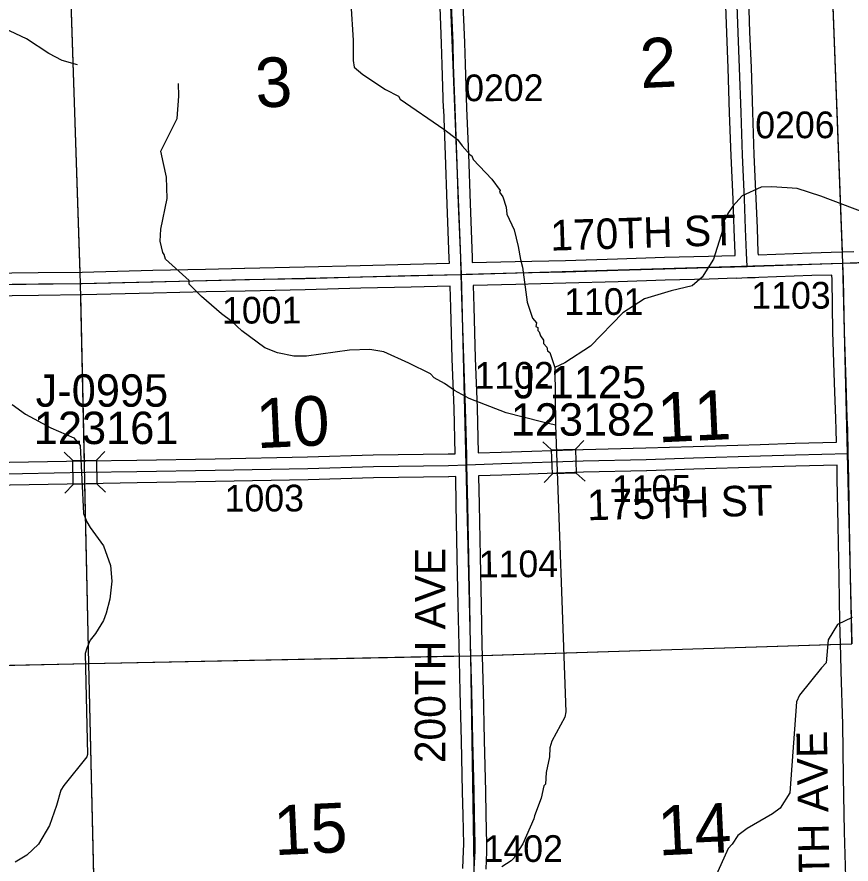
# Model space of a CAD drawing. Extents: x 128.7 to 185.5, y -21.4 to 12.6.
# Drawn here: x 142.871 to 145.06, y -3.974 to -1.752 of the extents above; entities that cross this region are included whole.
import ezdxf

# ---------------------------------------------------------------- set-up
doc = ezdxf.new("R2010")
doc.units = 0
for name, color, linetype in [('tdCoHydroRiver', 7, 'Continuous'), ('tdCoSecRdNmbr', 7, 'Continuous'), ('tdCoSecRdTxt', 7, 'Continuous'), ('tdCoSecRteBand', 7, 'Continuous'), ('tdCoSecRteCL', 7, 'Continuous'), ('tdCoSectLine', 7, 'Continuous'), ('tdCoSectLinePart', 7, 'Continuous'), ('tdCoSectNmbr', 7, 'Continuous'), ('tdCoStrucSec', 7, 'Continuous'), ('tdCoStrucSecCoName', 7, 'Continuous'), ('tdCoStrucSecFHWANum', 7, 'Continuous'), ('tdCoSurfGravel', 7, 'Continuous')]:
    doc.layers.add(name, color=color, linetype=linetype)

msp = doc.modelspace()

# ---------------------------------------------------------------- linework, layer by layer
at = {"layer": 'tdCoHydroRiver'}
for points in [[(143.7473, -1.7166), (143.7536, -1.8127), (143.7538, -1.8663), (143.7559, -1.8836), (143.7787, -1.9034), (143.8383, -1.9425), (143.872, -1.9603), (143.877, -1.968), (143.9916, -2.0463), (144.0273, -2.0736), (144.0389, -2.0905), (144.0601, -2.1135), (144.065, -2.1165), (144.0684, -2.1259), (144.1175, -2.1779), (144.139, -2.2072), (144.1375, -2.212), (144.1458, -2.2243), (144.1546, -2.2509), (144.1568, -2.2697), (144.1755, -2.3101), (144.1864, -2.354), (144.1922, -2.3885), (144.1976, -2.4088), (144.2101, -2.5), (144.2241, -2.5421), (144.234, -2.5544), (144.2327, -2.5639), (144.2375, -2.5669), (144.2378, -2.5748), (144.2411, -2.5778), (144.2446, -2.5888), (144.2528, -2.5996), (144.2531, -2.609), (144.2613, -2.6182), (144.2632, -2.6276), (144.2697, -2.6321), (144.282, -2.6712), (144.2838, -2.8226), (144.3116, -3.5745), (144.3089, -3.5888), (144.2747, -3.6514), (144.269, -3.669), (144.2681, -3.6927), (144.26, -3.734), (144.2579, -3.764), (144.2533, -3.7689), (144.2464, -3.8007), (144.229, -3.847), (144.2277, -3.855), (144.1983, -3.9206), (144.1773, -3.9529), (144.1758, -3.9577), (144.1682, -3.9658), (144.1435, -3.9808)], [(143.0298, -1.8775), (142.99, -1.8661), (142.9547, -1.8484), (142.8966, -1.8092), (142.8229, -1.7753)], [(144.2838, -2.8226), (144.2472, -2.8144), (144.1549, -2.7906), (144.0574, -2.7527), (144.0189, -2.7319), (143.993, -2.7138), (143.9657, -2.6989), (143.9559, -2.6882), (143.8997, -2.6601), (143.8341, -2.6307), (143.7975, -2.624), (143.7439, -2.6257), (143.6309, -2.642), (143.5977, -2.6416), (143.5548, -2.6335), (143.5213, -2.6204), (143.4614, -2.575), (143.4353, -2.5506), (143.4079, -2.531), (143.3559, -2.4854), (143.3233, -2.4533), (143.3229, -2.4438), (143.2611, -2.3875), (143.2576, -2.375), (143.2543, -2.3703), (143.247, -2.3406), (143.2491, -2.309), (143.2654, -2.228), (143.2636, -2.1728), (143.2561, -2.1367), (143.2487, -2.1038), (143.2916, -2.0188), (143.296, -1.9603), (143.295, -1.9271)], [(145.0956, -2.2657), (144.9806, -2.2222), (144.9184, -2.2021), (144.8519, -2.198), (144.8236, -2.1989), (144.7738, -2.2211), (144.7495, -2.2487), (144.7359, -2.2681), (144.733, -2.2776), (144.727, -2.2842), (144.723, -2.3095), (144.6988, -2.3877), (144.6688, -2.4344), (144.6427, -2.4574), (144.5879, -2.4702), (144.5175, -2.4914), (144.4604, -2.528), (144.3764, -2.616), (144.3084, -2.6593), (144.282, -2.6712)], [(142.8586, -2.7684), (142.8941, -2.794), (142.96, -2.8298), (143.0208, -2.8562), (143.0373, -2.8761), (143.0463, -3.0542), (143.0549, -3.076), (143.0633, -3.0915), (143.098, -3.1393), (143.117, -3.1907), (143.1199, -3.2317), (143.1152, -3.2792), (143.1053, -3.3158), (143.0981, -3.335), (143.0771, -3.3688), (143.0635, -3.3866), (143.0547, -3.4074), (143.0504, -3.4217), (143.056, -3.6867), (143.0546, -3.693), (142.9939, -3.7676), (142.9864, -3.7805), (142.9751, -3.8203), (142.9563, -3.873), (142.9279, -3.9213), (142.8973, -3.9507), (142.8664, -3.9691)], [(145.0626, -3.3273), (145.0237, -3.346), (145.0118, -3.3653), (144.9998, -3.3862), (144.9939, -3.4464), (144.9817, -3.4594), (144.9241, -3.5307), (144.9168, -3.5483), (144.8993, -3.7872), (144.8738, -3.8275), (144.8538, -3.8423), (144.7872, -3.8808), (144.7626, -3.899), (144.7475, -3.9216), (144.7368, -3.933), (144.6471, -4.1332), (144.6426, -4.1381), (144.6369, -4.1588), (144.6429, -4.4363), (144.6368, -4.4444), (144.1136, -4.4663)]]:
    msp.add_lwpolyline(points, dxfattribs=at)
at = {"layer": 'tdCoSecRteBand'}
for points in [[(144.0659, -2.3966), (144.1783, -2.3936), (144.1784, -2.3936), (144.1785, -2.3936), (144.31, -2.3906), (144.447, -2.3867), (144.5697, -2.3825), (144.5699, -2.3825), (144.57, -2.3825), (144.6856, -2.3798), (144.7555, -2.3776), (144.7553, -2.3723), (144.7553, -2.3723), (144.7553, -2.3723), (144.7528, -2.3087), (144.7528, -2.3086), (144.7528, -2.3085), (144.7501, -2.2305), (144.745, -2.1163), (144.745, -2.1161), (144.745, -2.116), (144.741, -2.004), (144.741, -2.0039), (144.741, -2.0039), (144.7373, -1.8869), (144.7334, -1.7941), (144.7334, -1.794), (144.7334, -1.7938), (144.7294, -1.6751)], [(144.7894, -1.673), (144.7933, -1.7917), (144.7973, -1.8845), (144.7973, -1.8847), (144.7973, -1.8849), (144.801, -2.0019), (144.8049, -2.1137), (144.8101, -2.228), (144.8101, -2.2281), (144.8101, -2.2283), (144.8128, -2.3064), (144.8153, -2.37), (144.8155, -2.3757)], [(142.7181, -2.4251), (142.9272, -2.4224), (142.9273, -2.4224), (142.9273, -2.4224), (143.042, -2.4214), (143.2277, -2.4165), (143.2277, -2.4165), (143.2278, -2.4165), (143.3664, -2.4135), (143.4687, -2.4111), (143.4687, -2.4111), (143.4688, -2.4111), (143.6258, -2.4079), (143.7719, -2.4039), (143.772, -2.4039), (143.772, -2.4039), (143.9037, -2.4007), (144.006, -2.3981), (144.0055, -2.3853), (144.0001, -2.2434), (144.0001, -2.2433), (144.0001, -2.2433), (143.9957, -2.1141), (143.9908, -1.9936), (143.9907, -1.9935), (143.9907, -1.9934), (143.987, -1.878), (143.987, -1.8779), (143.987, -1.8779), (143.9853, -1.8218), (143.9804, -1.7012)], [(144.0403, -1.6987), (144.0453, -1.8196), (144.0453, -1.8197), (144.0453, -1.8199), (144.047, -1.8761), (144.0507, -1.9913), (144.0556, -2.1118), (144.0556, -2.1119), (144.0556, -2.112), (144.0601, -2.2411), (144.0655, -2.3831), (144.0655, -2.3832), (144.0655, -2.3833), (144.0659, -2.3964), (144.0659, -2.3966)], [(144.8155, -2.3757), (144.9546, -2.3704), (144.9547, -2.3704), (144.9549, -2.3704), (145.007, -2.3691), (145.0367, -2.3683), (145.0664, -2.367)], [(144.0814, -2.8957), (144.1416, -2.8937), (144.1416, -2.8937), (144.1416, -2.8937), (144.3562, -2.8865), (144.3563, -2.8865), (144.3564, -2.8865), (144.5215, -2.8826), (144.6452, -2.8784), (144.6452, -2.8784), (144.6453, -2.8784), (144.8213, -2.8732), (144.913, -2.8702), (144.9132, -2.8702), (144.9133, -2.8702), (145.0214, -2.8677), (145.0214, -2.8676), (145.0207, -2.8347), (145.0195, -2.8054), (145.0195, -2.8053), (145.0195, -2.8052), (145.0163, -2.712), (145.0163, -2.712), (145.0163, -2.7119), (145.0121, -2.578), (145.0121, -2.5778), (145.0121, -2.5776), (145.0096, -2.4404), (145.0091, -2.4291), (144.9566, -2.4304), (144.8176, -2.4357), (144.8176, -2.4357), (144.8078, -2.436), (144.8078, -2.436), (144.8077, -2.436), (144.7877, -2.4366), (144.7579, -2.4378), (144.7579, -2.4376), (144.6873, -2.4397), (144.6872, -2.4397), (144.6871, -2.4397), (144.5716, -2.4424), (144.449, -2.4466), (144.4489, -2.4466), (144.4488, -2.4466), (144.3117, -2.4506), (144.3116, -2.4506), (144.3115, -2.4506), (144.1799, -2.4536), (144.0679, -2.4565), (144.0697, -2.5123), (144.0697, -2.5123), (144.0697, -2.5124), (144.0734, -2.6467), (144.0783, -2.7772), (144.0783, -2.7774), (144.0783, -2.7776), (144.0814, -2.8957)], [(142.8013, -2.921), (143.0516, -2.9163), (143.0516, -2.9163), (143.0517, -2.9163), (143.1855, -2.9144), (143.3912, -2.9109), (143.6336, -2.9062), (143.8055, -2.9008), (143.8058, -2.9008), (143.8061, -2.9008), (144.0028, -2.8983), (144.021, -2.8977), (144.0214, -2.8977), (144.0184, -2.7793), (144.0134, -2.6488), (144.0134, -2.6486), (144.0134, -2.6485), (144.0097, -2.5141), (144.0079, -2.4581), (144.0077, -2.4581), (143.9052, -2.4607), (143.9052, -2.4607), (143.9051, -2.4607), (143.7735, -2.4639), (143.6273, -2.4679), (143.6272, -2.4679), (143.6271, -2.4679), (143.4701, -2.4711), (143.3678, -2.4735), (143.3677, -2.4735), (143.3677, -2.4735), (143.2292, -2.4765), (143.0433, -2.4814), (143.043, -2.4814), (143.0428, -2.4814), (142.9279, -2.4824), (142.7189, -2.4851)], [(145.0456, -4.0084), (145.0424, -3.8896), (145.0424, -3.8895), (145.0424, -3.8893), (145.0397, -3.7451), (145.0397, -3.745), (145.0397, -3.7449), (145.0377, -3.6073), (145.0336, -3.4685), (145.0336, -3.4684), (145.0336, -3.4683), (145.0325, -3.4267), (145.0318, -3.3968), (145.0308, -3.367), (145.0311, -3.367), (145.0311, -3.3667), (145.0303, -3.3378), (145.0303, -3.3377), (145.0303, -3.3376), (145.0284, -3.2227), (145.0259, -3.0856), (145.0234, -2.9634), (145.0227, -2.9277), (144.9148, -2.9302), (144.8232, -2.9332), (144.8232, -2.9332), (144.8231, -2.9332), (144.6471, -2.9383), (144.5234, -2.9425), (144.5232, -2.9425), (144.5231, -2.9425), (144.358, -2.9465), (144.1436, -2.9536), (144.0825, -2.9557), (144.0825, -2.9562), (144.0838, -3.0308), (144.0865, -3.1676), (144.0892, -3.2946), (144.0892, -3.2946), (144.0892, -3.2947), (144.0912, -3.3991), (144.0944, -3.5196), (144.0944, -3.5196), (144.0944, -3.5197), (144.0973, -3.6492), (144.1005, -3.7833), (144.1005, -3.7833), (144.1005, -3.7834), (144.1018, -3.844), (144.1035, -3.9217), (144.1035, -3.9224), (144.1035, -3.9232), (144.103, -3.9412), (144.103, -3.9414), (144.103, -3.9416), (144.101, -3.9875)], [(144.0411, -3.9854), (144.043, -3.9393), (144.0435, -3.9223), (144.0418, -3.8453), (144.0418, -3.8453), (144.0418, -3.8453), (144.0406, -3.7847), (144.0373, -3.6506), (144.0373, -3.6506), (144.0373, -3.6505), (144.0344, -3.5211), (144.0312, -3.4006), (144.0312, -3.4005), (144.0312, -3.4004), (144.0292, -3.2958), (144.0265, -3.1689), (144.0265, -3.1689), (144.0265, -3.1688), (144.0238, -3.032), (144.0238, -3.0319), (144.0238, -3.0319), (144.0225, -2.9577), (144.0045, -2.9583), (144.0042, -2.9583), (144.0039, -2.9583), (143.8071, -2.9608), (143.6353, -2.9662), (143.6351, -2.9662), (143.6349, -2.9662), (143.3923, -2.9709), (143.3922, -2.9709), (143.3922, -2.9709), (143.1865, -2.9744), (143.1865, -2.9744), (143.1865, -2.9744), (143.0526, -2.9763), (142.8024, -2.981)]]:
    msp.add_lwpolyline(points, dxfattribs=at)
at = {"layer": 'tdCoSecRteCL'}
for points in [[(144.0369, -2.4273), (144.0355, -2.3843), (144.0301, -2.2422), (144.0257, -2.113), (144.0207, -1.9924), (144.017, -1.877), (144.0153, -1.8208), (144.0104, -1.6999), (144.0052, -1.5786), (143.9993, -1.4654), (143.9971, -1.4154)], [(144.7867, -2.4067), (144.7853, -2.3711), (144.7828, -2.3075), (144.7801, -2.2293), (144.7749, -2.1149), (144.771, -2.0029), (144.7673, -1.8858), (144.7633, -1.7928), (144.7594, -1.674)], [(144.7867, -2.4067), (144.8067, -2.4061), (144.9557, -2.4004), (145.0378, -2.3983)], [(145.0378, -2.3983), (145.0743, -2.3974), (145.2519, -2.392), (145.3786, -2.3873), (145.5118, -2.3811), (145.5354, -2.3803)], [(145.0521, -2.897), (145.0507, -2.8338), (145.0495, -2.8042), (145.0463, -2.711), (145.0421, -2.5771), (145.0396, -2.4395), (145.0378, -2.3983)], [(144.0369, -2.4273), (144.0494, -2.427), (144.1791, -2.4236), (144.3108, -2.4206), (144.4479, -2.4167), (144.5707, -2.4125), (144.6864, -2.4097), (144.7867, -2.4067)], [(142.5409, -2.4569), (142.6112, -2.4569), (142.7185, -2.4551), (142.9276, -2.4524), (143.0425, -2.4514), (143.2285, -2.4465), (143.3671, -2.4435), (143.4694, -2.4411), (143.6265, -2.4379), (143.7727, -2.4339), (143.9044, -2.4307), (144.0369, -2.4273)], [(144.052, -2.9267), (144.0516, -2.9021), (144.0483, -2.7784), (144.0434, -2.6476), (144.0397, -2.5132), (144.0369, -2.4273)], [(144.052, -2.9267), (144.1426, -2.9236), (144.3572, -2.9165), (144.5224, -2.9125), (144.6462, -2.9084), (144.8223, -2.9032), (144.914, -2.9002), (145.0521, -2.897)], [(145.0618, -3.396), (145.0603, -3.3371), (145.0584, -3.2222), (145.0559, -3.0851), (145.0534, -2.9628), (145.0521, -2.897)], [(142.5568, -2.9548), (142.5816, -2.9542), (142.8018, -2.951), (143.0521, -2.9463), (143.186, -2.9444), (143.3917, -2.9409), (143.6344, -2.9362), (143.8065, -2.9308), (144.0035, -2.9283), (144.052, -2.9267)], [(144.0777, -4.4259), (144.0777, -4.3712), (144.0752, -4.2222), (144.0725, -4.0861), (144.0708, -4.0195), (144.071, -3.9867), (144.073, -3.9404), (144.0735, -3.9224), (144.0718, -3.8447), (144.0705, -3.784), (144.0673, -3.6499), (144.0644, -3.5204), (144.0612, -3.3998), (144.0592, -3.2952), (144.0565, -3.1682), (144.0538, -3.0314), (144.052, -2.9267)]]:
    msp.add_lwpolyline(points, dxfattribs=at)
at = {"layer": 'tdCoSectLine'}
for points in [[(144.999, -1.3795), (145.0374, -2.3983)], [(143.9967, -1.4154), (144.0365, -2.4273)], [(143.0036, -1.4478), (143.0374, -2.4515)], [(145.0374, -2.3983), (146.0324, -2.3549)], [(144.0365, -2.4273), (145.0374, -2.3983)], [(145.0374, -2.3983), (145.0614, -3.396)], [(143.0374, -2.4515), (144.0365, -2.4273)], [(144.0365, -2.4273), (144.0615, -3.4275)], [(142.0428, -2.4636), (143.0374, -2.4515)], [(143.0374, -2.4515), (143.0593, -3.4483)], [(144.0615, -3.4275), (145.0614, -3.396)], [(143.0593, -3.4483), (144.0615, -3.4275)], [(144.0615, -3.4275), (144.0773, -4.4259)], [(142.069, -3.4688), (143.0593, -3.4483)], [(143.0593, -3.4483), (143.0828, -4.4465)]]:
    msp.add_lwpolyline(points, dxfattribs=at)
at = {"layer": 'tdCoSectLinePart'}
for points in [[(144.999, -1.3795), (145.0363, -2.3685)], [(143.0046, -1.4778), (143.0364, -2.4215)], [(143.038, -2.4815), (143.0476, -2.9163)], [(143.0489, -2.9765), (143.0593, -3.4483)], [(144.0914, -3.4266), (145.0316, -3.3969)], [(143.0593, -3.4483), (144.0315, -3.4281)], [(142.5937, -3.458), (143.0593, -3.4483)], [(143.0593, -3.4483), (143.0821, -4.4165)]]:
    msp.add_lwpolyline(points, dxfattribs=at)
at = {"layer": 'tdCoStrucSec'}
for p, q in [((144.3367, -2.8858), (144.3581, -2.863)), ((144.2741, -2.8879), (144.2513, -2.8665)), ((143.0176, -2.9157), (142.995, -2.8939)), ((143.0801, -2.9145), (143.1019, -2.8919)), ((144.2762, -2.9505), (144.2548, -2.9734)), ((144.3388, -2.9484), (144.3617, -2.9698)), ((143.0813, -2.9771), (143.1039, -2.9988)), ((143.0187, -2.9783), (142.997, -3.0008))]:
    msp.add_line(p, q, dxfattribs=at)
for points in [[(144.2741, -2.8879), (144.3367, -2.8858), (144.3388, -2.9484), (144.2762, -2.9505)], [(143.0176, -2.9157), (143.0801, -2.9145), (143.0813, -2.9771), (143.0187, -2.9783)]]:
    msp.add_lwpolyline(points, close=True, dxfattribs=at)
at = {"layer": 'tdCoSurfGravel'}
for points in [[(144.7867, -2.4067), (144.7853, -2.3711), (144.7828, -2.3075), (144.7801, -2.2293), (144.7749, -2.1149), (144.771, -2.0029), (144.7673, -1.8858), (144.7633, -1.7928), (144.7594, -1.674)], [(144.071, -3.9867), (144.073, -3.9404), (144.0735, -3.9224), (144.0718, -3.8447), (144.0705, -3.784), (144.0673, -3.6499), (144.0644, -3.5204), (144.0612, -3.3998), (144.0592, -3.2952), (144.0565, -3.1682), (144.0538, -3.0314), (144.052, -2.9267), (144.0516, -2.9021), (144.0483, -2.7784), (144.0434, -2.6476), (144.0397, -2.5132), (144.0369, -2.4273), (144.0355, -2.3843), (144.0301, -2.2422), (144.0257, -2.113), (144.0207, -1.9924), (144.017, -1.877), (144.0153, -1.8208), (144.0104, -1.6999)], [(142.7185, -2.4551), (142.9276, -2.4524), (143.0425, -2.4514), (143.2285, -2.4465), (143.3671, -2.4435), (143.4694, -2.4411), (143.6265, -2.4379), (143.7727, -2.4339), (143.9044, -2.4307), (144.0369, -2.4273), (144.0494, -2.427), (144.1791, -2.4236), (144.3108, -2.4206), (144.4479, -2.4167), (144.5707, -2.4125), (144.6864, -2.4097), (144.7867, -2.4067), (144.8067, -2.4061), (144.9557, -2.4004), (145.0378, -2.3983), (145.0743, -2.3974)], [(145.0603, -3.3371), (145.0584, -3.2222), (145.0559, -3.0851), (145.0534, -2.9628), (145.0521, -2.897), (145.0507, -2.8338), (145.0495, -2.8042), (145.0463, -2.711), (145.0421, -2.5771), (145.0396, -2.4395), (145.0378, -2.3983)], [(142.5568, -2.9548), (142.5816, -2.9542), (142.8018, -2.951), (143.0521, -2.9463), (143.186, -2.9444), (143.3917, -2.9409), (143.6344, -2.9362), (143.8065, -2.9308), (144.0035, -2.9283), (144.052, -2.9267), (144.1426, -2.9236), (144.3572, -2.9165), (144.5224, -2.9125), (144.6462, -2.9084), (144.8223, -2.9032), (144.914, -2.9002), (145.0521, -2.897)]]:
    msp.add_lwpolyline(points, dxfattribs=at)

# ---------------------------------------------------------------- texts
at = {"layer": 'tdCoSecRdNmbr'}
for s, rotation, p in [('0202', 0.1095, (144.0446, -1.9732)), ('0206', 0.11, (144.8082, -2.0705)), ('1101', 0.1097, (144.307, -2.5339)), ('1103', 0.11, (144.7979, -2.5175)), ('1001', 0.109, (143.4093, -2.5565)), ('1102', 0.1095, (144.0717, -2.7274)), ('1105', 0.1097, (144.4321, -3.0242)), ('1003', 0.109, (143.4162, -3.0494)), ('1104', 0.1094, (144.0828, -3.2218)), ('1402', 0.1094, (144.0955, -3.9686))]:
    msp.add_text(s, height=0.07, rotation=rotation, dxfattribs=at).set_placement(p)
at = {"layer": 'tdCoSecRdTxt'}
for s, rotation, p in [('170TH ST', 1.761, (144.2716, -2.3652)), ('175TH ST', 1.5432, (144.368, -3.0724)), ('200TH AVE', 90, (143.9952, -3.7094)), ('210TH AVE', 91, (145.006, -4.1883))]:
    msp.add_text(s, height=0.08, rotation=rotation, dxfattribs=at).set_placement(p)
at = {"layer": 'tdCoSectNmbr'}
for s, rotation, p in [('2', 2.6622, (144.5081, -1.939)), ('3', 2.6614, (143.4991, -1.9904)), ('11', 2.6622, (144.5539, -2.8682)), ('10', 2.6614, (143.5009, -2.8834)), ('15', 2.6614, (143.5474, -3.9508)), ('14', 2.6621, (144.5548, -3.9515))]:
    msp.add_text(s, height=0.13, rotation=rotation, dxfattribs=at).set_placement(p)
at = {"layer": 'tdCoStrucSecCoName'}
for s, p in [('J-0995', (142.9204, -2.7744)), ('J-1125', (144.1744, -2.7524))]:
    msp.add_text(s, height=0.085, dxfattribs=at).set_placement(p)
at = {"layer": 'tdCoStrucSecFHWANum'}
for s, p in [('123182', (144.1667, -2.8504)), ('123161', (142.9156, -2.8724))]:
    msp.add_text(s, height=0.085, dxfattribs=at).set_placement(p)

doc.saveas('drawing.dxf')
